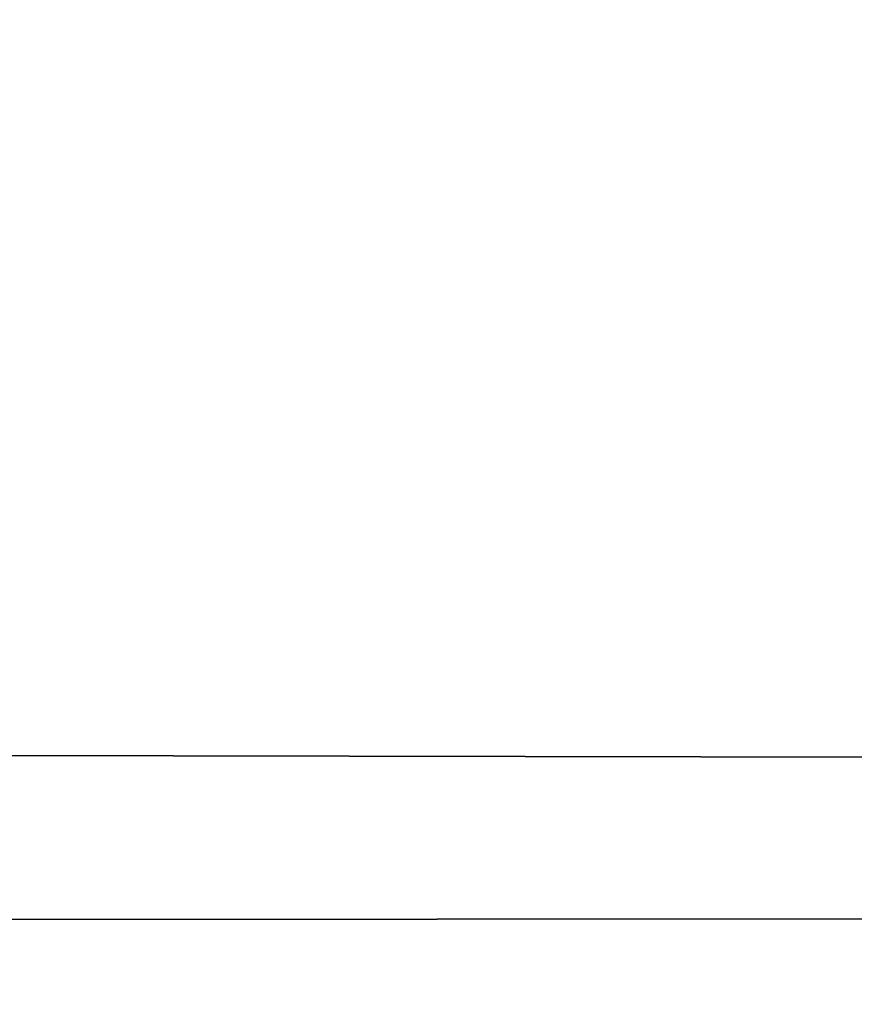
# Model space of a CAD drawing. Header units: millimetres. Extents: x -184 to 165, y -135 to 242.
# Tile 567 of 656: x -36.495 to -36.28, y -87.506 to -87.252. Entities that reach past the tile are written whole.
import ezdxf

# ---------------------------------------------------------------- set-up
doc = ezdxf.new("R2010")
doc.units = ezdxf.units.MM
doc.header["$LTSCALE"] = 41.718519
doc.layers.add('384', color=7, linetype='CONTINUOUS')
doc.layers.add('386', color=7, linetype='CONTINUOUS')

msp = doc.modelspace()

# ---------------------------------------------------------------- linework, layer by layer
at = {"layer": '384', "linetype": 'CONTINUOUS'}
for points in [[(-22.293, -87.1393, 60), (-175.04441, -87.47216, 60), (-175.31358, -86.91907, 60), (-22.293, -87.1393, 60)], [(-22.293, -87.1393, 60), (-22.5187, -87.60038, 60), (-175.04441, -87.47216, 60), (-22.293, -87.1393, 60)], [(-22.5187, -87.60038, 60), (-174.7715, -88.02277, 60), (-175.04441, -87.47216, 60), (-22.5187, -87.60038, 60)]]:
    msp.add_3dface(points, dxfattribs=at)
at = {"layer": '386', "linetype": 'CONTINUOUS'}
for points in [[(-175.207, -87.1393, 63), (-22.45559, -87.47216, 63), (-22.18642, -86.91907, 63), (-175.207, -87.1393, 63)], [(-175.207, -87.1393, 63), (-174.9813, -87.60038, 63), (-22.45559, -87.47216, 63), (-175.207, -87.1393, 63)], [(-174.9813, -87.60038, 63), (-22.7285, -88.02277, 63), (-22.45559, -87.47216, 63), (-174.9813, -87.60038, 63)]]:
    msp.add_3dface(points, dxfattribs=at)

doc.saveas('drawing.dxf')
